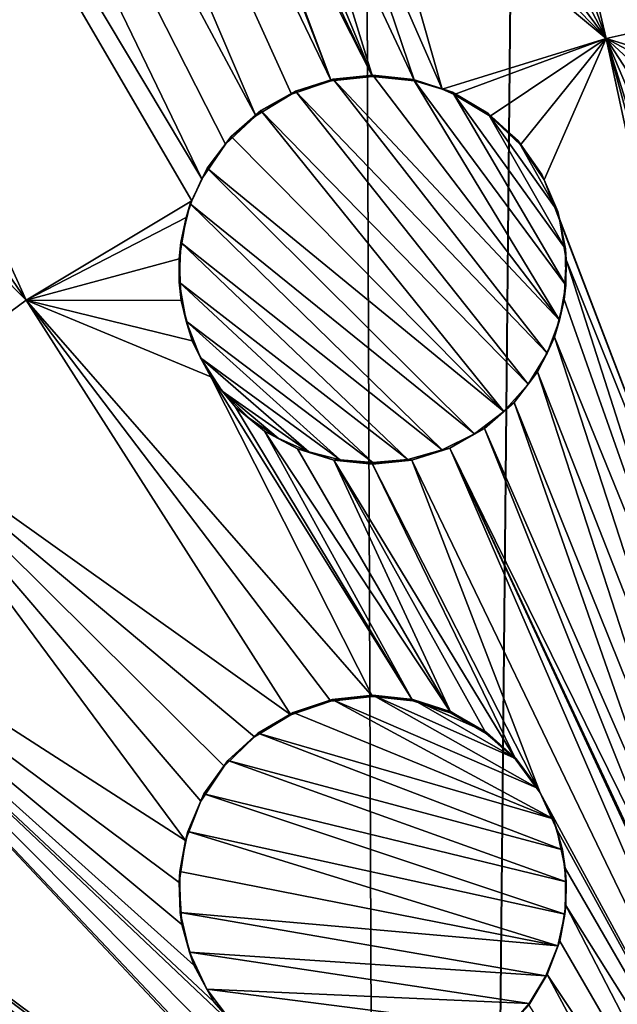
# Model space of a CAD drawing. Header units: metres. Extents: x -24 to 72, y -247 to 22.
# Tile 289 of 573: x -1.415 to -0.644, y -184.28 to -183.011. Entities that reach past the tile are written whole.
import ezdxf

# ---------------------------------------------------------------- set-up
doc = ezdxf.new("R2010")
doc.units = ezdxf.units.M
doc.layers.add('solid_509589_MEDIA_SW0001', color=7, linetype='CONTINUOUS')

msp = doc.modelspace()

# ---------------------------------------------------------------- linework, layer by layer
at = {"layer": 'solid_509589_MEDIA_SW0001'}
for points in [[(-1.8411, -196.565323, 278.030151), (-2.562704, -103.113213, 276.481201), (-1.273931, -103.115448, 276.353119)], [(-0.914482, -196.50621, 277.96283), (-1.8411, -196.565323, 278.030151), (-1.273931, -103.115448, 276.353119)], [(-0.914482, -196.50621, 277.96283), (-1.273931, -103.115448, 276.353119), (0.000003, -103.116188, 276.310883)], [(-0.914482, -196.50621, 277.96283), (0.000003, -103.116188, 276.310883), (0.000003, -103.316154, 276.314362)], [(-0.914482, -196.50621, 277.96283), (0.000003, -103.316154, 276.314362), (0.000003, -195.803818, 277.928741)], [(-1.110386, -183.134506, 309.229004), (-2.042353, -180.952179, 309.034637), (-2.223315, -181.062073, 309.036163)], [(-1.064173, -183.106812, 309.228882), (-1.013127, -183.089661, 309.22934), (-2.042353, -180.952179, 309.034637)], [(-1.193761, -182.621735, 309.199615), (-2.042353, -180.952179, 309.034637), (-1.013127, -183.089661, 309.22934)], [(-1.110386, -183.134506, 309.229004), (-1.064173, -183.106812, 309.228882), (-2.042353, -180.952179, 309.034637)], [(-1.17997, -183.215897, 309.230804), (-2.223315, -181.062073, 309.036163), (-2.39776, -181.180878, 309.037811)], [(-1.149594, -183.171432, 309.229645), (-1.110386, -183.134506, 309.229004), (-2.223315, -181.062073, 309.036163)], [(-1.17997, -183.215897, 309.230804), (-1.149594, -183.171432, 309.229645), (-2.223315, -181.062073, 309.036163)], [(-1.406574, -183.372452, 309.23053), (-2.39776, -181.180878, 309.037811), (-2.725404, -181.443787, 309.041504)], [(-1.192884, -183.244095, 309.231689), (-2.39776, -181.180878, 309.037811), (-1.406574, -183.372452, 309.23053)], [(-1.17997, -183.215897, 309.230804), (-2.39776, -181.180878, 309.037811), (-1.192884, -183.244095, 309.231689)], [(-1.406574, -183.372452, 309.23053), (-2.725404, -181.443787, 309.041504), (-3.022215, -181.7379, 309.045746)], [(-1.406574, -183.372452, 309.23053), (-3.022215, -181.7379, 309.045746), (-1.607845, -183.520752, 309.229095)], [(-1.170703, -182.668091, 309.202972), (-1.193761, -182.621735, 309.199615), (-1.013127, -183.089661, 309.22934)], [(-1.170703, -182.668091, 309.202972), (-1.013127, -183.089661, 309.22934), (-0.959547, -183.083847, 309.230316)], [(-1.13964, -182.707596, 309.206085), (-1.170703, -182.668091, 309.202972), (-0.959547, -183.083847, 309.230316)], [(-0.745839, -182.663818, 309.212433), (-0.776113, -182.703918, 309.214172), (-0.658258, -183.034805, 309.233734)], [(-0.745839, -182.663818, 309.212433), (-0.658258, -183.034805, 309.233734), (-0.441493, -182.98674, 309.234161)], [(-1.101942, -182.739639, 309.208923), (-1.13964, -182.707596, 309.206085), (-0.959547, -183.083847, 309.230316)], [(-0.776113, -182.703918, 309.214172), (-0.814294, -182.737518, 309.215363), (-0.658258, -183.034805, 309.233734)], [(-1.058644, -182.763641, 309.211365), (-1.101942, -182.739639, 309.208923), (-0.959547, -183.083847, 309.230316)], [(-0.814294, -182.737518, 309.215363), (-0.859052, -182.762955, 309.215881), (-0.658258, -183.034805, 309.233734)], [(-1.058644, -182.763641, 309.211365), (-0.959547, -183.083847, 309.230316), (-0.905678, -183.089691, 309.231781)], [(-1.010723, -182.778793, 309.213379), (-1.058644, -182.763641, 309.211365), (-0.905678, -183.089691, 309.231781)], [(-0.859052, -182.762955, 309.215881), (-0.908335, -182.778748, 309.215729), (-0.658258, -183.034805, 309.233734)], [(-1.010723, -182.778793, 309.213379), (-0.905678, -183.089691, 309.231781), (-0.869685, -183.10051, 309.233063)], [(-1.010723, -182.778793, 309.213379), (-0.869685, -183.10051, 309.233063), (-0.959547, -182.784058, 309.214874)], [(-0.908335, -182.778748, 309.215729), (-0.959547, -182.784058, 309.214874), (-0.658258, -183.034805, 309.233734)], [(-0.959547, -182.784058, 309.214874), (-0.869685, -183.10051, 309.233063), (-0.658258, -183.034805, 309.233734)], [(-0.424397, -183.10672, 309.240204), (-0.441493, -182.98674, 309.234161), (-0.658258, -183.034805, 309.233734)], [(-0.658258, -183.034805, 309.233734), (-0.869685, -183.10051, 309.233063), (-0.854333, -183.10701, 309.233673)], [(-0.658258, -183.034805, 309.233734), (-0.854333, -183.10701, 309.233673), (-0.807922, -183.134979, 309.235901)], [(-0.658258, -183.034805, 309.233734), (-0.807922, -183.134979, 309.235901), (-0.768636, -183.172302, 309.238373)], [(-0.658258, -183.034805, 309.233734), (-0.768636, -183.172302, 309.238373), (-0.738337, -183.217194, 309.240936)], [(-0.464999, -183.929932, 309.270599), (-0.658258, -183.034805, 309.233734), (-0.738337, -183.217194, 309.240936)], [(-0.566341, -183.373444, 309.250305), (-0.658258, -183.034805, 309.233734), (-0.464999, -183.929932, 309.270599)], [(-0.470687, -183.134521, 309.240997), (-0.424397, -183.10672, 309.240204), (-0.658258, -183.034805, 309.233734)], [(-0.509929, -183.171616, 309.242279), (-0.470687, -183.134521, 309.240997), (-0.658258, -183.034805, 309.233734)], [(-0.540278, -183.216248, 309.243896), (-0.509929, -183.171616, 309.242279), (-0.658258, -183.034805, 309.233734)], [(-0.560338, -183.266373, 309.24585), (-0.540278, -183.216248, 309.243896), (-0.658258, -183.034805, 309.233734)], [(-0.569158, -183.319641, 309.248016), (-0.560338, -183.266373, 309.24585), (-0.658258, -183.034805, 309.233734)], [(-0.566341, -183.373444, 309.250305), (-0.569158, -183.319641, 309.248016), (-0.658258, -183.034805, 309.233734)], [(-1.010401, -183.087341, 309.329437), (-1.013127, -183.089661, 309.22934), (-1.059094, -183.102798, 309.328979)], [(-1.010401, -183.087341, 309.329437), (-1.059094, -183.102798, 309.328979), (-0.734555, -183.440826, 309.350494)], [(-1.010401, -183.087341, 309.329437), (-0.959531, -183.082092, 309.330383), (-1.013127, -183.089661, 309.22934)], [(-0.959539, -183.082962, 309.280365), (-1.013127, -183.089661, 309.22934), (-0.959531, -183.082092, 309.330383)], [(-0.959539, -183.082962, 309.280365), (-0.959547, -183.083847, 309.230316), (-1.013127, -183.089661, 309.22934)], [(-1.010401, -183.087341, 309.329437), (-0.718423, -183.397903, 309.34906), (-0.959531, -183.082092, 309.330383)], [(-1.010401, -183.087341, 309.329437), (-0.734555, -183.440826, 309.350494), (-0.718423, -183.397903, 309.34906)], [(-0.959539, -183.082962, 309.280365), (-0.906845, -183.087677, 309.331818), (-0.959547, -183.083847, 309.230316)], [(-0.906845, -183.087677, 309.331818), (-0.905678, -183.089691, 309.231781), (-0.959547, -183.083847, 309.230316)], [(-0.959539, -183.082962, 309.280365), (-0.959531, -183.082092, 309.330383), (-0.906845, -183.087677, 309.331818)], [(-0.718423, -183.397903, 309.34906), (-0.906845, -183.087677, 309.331818), (-0.959531, -183.082092, 309.330383)], [(-0.856515, -183.104248, 309.333649), (-0.905678, -183.089691, 309.231781), (-0.906845, -183.087677, 309.331818)], [(-0.710425, -183.352966, 309.347382), (-0.856515, -183.104248, 309.333649), (-0.906845, -183.087677, 309.331818)], [(-0.718423, -183.397903, 309.34906), (-0.710425, -183.352966, 309.347382), (-0.906845, -183.087677, 309.331818)], [(-1.059094, -183.102798, 309.328979), (-1.013127, -183.089661, 309.22934), (-1.064173, -183.106812, 309.228882)], [(-0.856515, -183.104248, 309.333649), (-0.869685, -183.10051, 309.233063), (-0.905678, -183.089691, 309.231781)], [(-0.856515, -183.104248, 309.333649), (-0.854333, -183.10701, 309.233673), (-0.869685, -183.10051, 309.233063)], [(-1.103647, -183.127838, 309.32901), (-1.064173, -183.106812, 309.228882), (-1.110386, -183.134506, 309.229004)], [(-1.059094, -183.102798, 309.328979), (-1.064173, -183.106812, 309.228882), (-1.103647, -183.127838, 309.32901)], [(-1.059094, -183.102798, 309.328979), (-1.103647, -183.127838, 309.32901), (-0.758755, -183.480743, 309.351624)], [(-1.059094, -183.102798, 309.328979), (-0.758755, -183.480743, 309.351624), (-0.734555, -183.440826, 309.350494)], [(-0.810807, -183.131058, 309.335815), (-0.854333, -183.10701, 309.233673), (-0.856515, -183.104248, 309.333649)], [(-0.710834, -183.306366, 309.345428), (-0.810807, -183.131058, 309.335815), (-0.856515, -183.104248, 309.333649)], [(-0.710425, -183.352966, 309.347382), (-0.710834, -183.306366, 309.345428), (-0.856515, -183.104248, 309.333649)], [(-0.810807, -183.131058, 309.335815), (-0.807922, -183.134979, 309.235901), (-0.854333, -183.10701, 309.233673)], [(-1.142186, -183.161423, 309.329529), (-1.110386, -183.134506, 309.229004), (-1.149594, -183.171432, 309.229645)], [(-1.103647, -183.127838, 309.32901), (-1.110386, -183.134506, 309.229004), (-1.142186, -183.161423, 309.329529)], [(-1.103647, -183.127838, 309.32901), (-1.142186, -183.161423, 309.329529), (-0.790461, -183.51593, 309.352356)], [(-1.103647, -183.127838, 309.32901), (-0.790461, -183.51593, 309.352356), (-0.758755, -183.480743, 309.351624)], [(-0.771784, -183.166885, 309.338196), (-0.807922, -183.134979, 309.235901), (-0.810807, -183.131058, 309.335815)], [(-0.72066, -183.258133, 309.34317), (-0.771784, -183.166885, 309.338196), (-0.810807, -183.131058, 309.335815)], [(-0.710834, -183.306366, 309.345428), (-0.72066, -183.258133, 309.34317), (-0.810807, -183.131058, 309.335815)], [(-0.771784, -183.166885, 309.338196), (-0.768636, -183.172302, 309.238373), (-0.807922, -183.134979, 309.235901)], [(-1.142186, -183.161423, 309.329529), (-1.149594, -183.171432, 309.229645), (-1.173076, -183.202118, 309.330536)], [(-1.142186, -183.161423, 309.329529), (-1.173076, -183.202118, 309.330536), (-0.790461, -183.51593, 309.352356)], [(-1.173076, -183.202118, 309.330536), (-1.149594, -183.171432, 309.229645), (-1.17997, -183.215897, 309.230804)], [(-0.741178, -183.21019, 309.340698), (-0.768636, -183.172302, 309.238373), (-0.771784, -183.166885, 309.338196)], [(-0.72066, -183.258133, 309.34317), (-0.741178, -183.21019, 309.340698), (-0.771784, -183.166885, 309.338196)], [(-0.741178, -183.21019, 309.340698), (-0.738337, -183.217194, 309.240936), (-0.768636, -183.172302, 309.238373)], [(-1.173076, -183.202118, 309.330536), (-1.192884, -183.244095, 309.231689), (-1.195048, -183.24823, 309.33194)], [(-1.173076, -183.202118, 309.330536), (-1.195048, -183.24823, 309.33194), (-0.828207, -183.54451, 309.352692)], [(-1.173076, -183.202118, 309.330536), (-1.17997, -183.215897, 309.230804), (-1.192884, -183.244095, 309.231689)], [(-1.173076, -183.202118, 309.330536), (-0.828207, -183.54451, 309.352692), (-0.790461, -183.51593, 309.352356)], [(-0.72066, -183.258133, 309.34317), (-0.738337, -183.217194, 309.240936), (-0.741178, -183.21019, 309.340698)], [(-0.464999, -183.929932, 309.270599), (-0.738337, -183.217194, 309.240936), (-0.718438, -183.267563, 309.2435)], [(-0.72066, -183.258133, 309.34317), (-0.718438, -183.267563, 309.2435), (-0.738337, -183.217194, 309.240936)], [(-1.200124, -183.265839, 309.232452), (-1.192884, -183.244095, 309.231689), (-1.406574, -183.372452, 309.23053)], [(-1.195048, -183.24823, 309.33194), (-1.200124, -183.265839, 309.232452), (-1.207183, -183.297882, 309.33374)], [(-1.195048, -183.24823, 309.33194), (-1.207183, -183.297882, 309.33374), (-0.869951, -183.565186, 309.3526)], [(-1.195048, -183.24823, 309.33194), (-1.192884, -183.244095, 309.231689), (-1.200124, -183.265839, 309.232452)], [(-1.195048, -183.24823, 309.33194), (-0.869951, -183.565186, 309.3526), (-0.828207, -183.54451, 309.352692)], [(-1.209105, -183.318939, 309.234467), (-1.200124, -183.265839, 309.232452), (-1.406574, -183.372452, 309.23053)], [(-1.207183, -183.297882, 309.33374), (-1.200124, -183.265839, 309.232452), (-1.209105, -183.318939, 309.234467)], [(-0.710834, -183.306366, 309.345428), (-0.718438, -183.267563, 309.2435), (-0.72066, -183.258133, 309.34317)], [(-0.464999, -183.929932, 309.270599), (-0.718438, -183.267563, 309.2435), (-0.709904, -183.320236, 309.245911)], [(-0.710834, -183.306366, 309.345428), (-0.709904, -183.320236, 309.245911), (-0.718438, -183.267563, 309.2435)], [(-1.207183, -183.297882, 309.33374), (-1.209105, -183.318939, 309.234467), (-1.208961, -183.348938, 309.335846)], [(-1.207183, -183.297882, 309.33374), (-1.208961, -183.348938, 309.335846), (-0.914006, -183.577606, 309.352142)], [(-1.207183, -183.297882, 309.33374), (-0.914006, -183.577606, 309.352142), (-0.869951, -183.565186, 309.3526)], [(-0.710425, -183.352966, 309.347382), (-0.709904, -183.320236, 309.245911), (-0.710834, -183.306366, 309.345428)], [(-1.206494, -183.372726, 309.236786), (-1.209105, -183.318939, 309.234467), (-1.406574, -183.372452, 309.23053)], [(-1.208961, -183.348938, 309.335846), (-1.209105, -183.318939, 309.234467), (-1.206494, -183.372726, 309.236786)], [(-0.503686, -183.964172, 309.271088), (-0.709904, -183.320236, 309.245911), (-0.71246, -183.371628, 309.248016)], [(-0.710425, -183.352966, 309.347382), (-0.71246, -183.371628, 309.248016), (-0.709904, -183.320236, 309.245911)], [(-0.503686, -183.964172, 309.271088), (-0.464999, -183.929932, 309.270599), (-0.709904, -183.320236, 309.245911)], [(-1.208961, -183.348938, 309.335846), (-1.206494, -183.372726, 309.236786), (-1.200312, -183.399277, 309.338165)], [(-1.208961, -183.348938, 309.335846), (-0.959531, -183.581802, 309.351257), (-0.914006, -183.577606, 309.352142)], [(-1.208961, -183.348938, 309.335846), (-1.200312, -183.399277, 309.338165), (-0.959531, -183.581802, 309.351257)], [(-0.718423, -183.397903, 309.34906), (-0.71246, -183.371628, 309.248016), (-0.710425, -183.352966, 309.347382)], [(-1.065295, -183.906937, 309.259033), (-1.406574, -183.372452, 309.23053), (-1.607845, -183.520752, 309.229095)], [(-1.19246, -183.424576, 309.239258), (-1.206494, -183.372726, 309.236786), (-1.406574, -183.372452, 309.23053)], [(-1.168375, -183.471146, 309.24176), (-1.19246, -183.424576, 309.239258), (-1.406574, -183.372452, 309.23053)], [(-0.959547, -183.883423, 309.260925), (-1.168375, -183.471146, 309.24176), (-1.406574, -183.372452, 309.23053)], [(-1.013718, -183.889389, 309.259827), (-0.959547, -183.883423, 309.260925), (-1.406574, -183.372452, 309.23053)], [(-1.065295, -183.906937, 309.259033), (-1.013718, -183.889389, 309.259827), (-1.406574, -183.372452, 309.23053)], [(-1.200312, -183.399277, 309.338165), (-1.206494, -183.372726, 309.236786), (-1.19246, -183.424576, 309.239258)], [(-0.503686, -183.964172, 309.271088), (-0.71246, -183.371628, 309.248016), (-0.724979, -183.420029, 309.249756)], [(-0.718423, -183.397903, 309.34906), (-0.724979, -183.420029, 309.249756), (-0.71246, -183.371628, 309.248016)], [(-1.200312, -183.399277, 309.338165), (-1.19246, -183.424576, 309.239258), (-1.181576, -183.446854, 309.340576)], [(-1.200312, -183.399277, 309.338165), (-1.001414, -183.578293, 309.350159), (-0.959531, -183.581802, 309.351257)], [(-1.200312, -183.399277, 309.338165), (-1.181576, -183.446854, 309.340576), (-1.001414, -183.578293, 309.350159)], [(-0.734555, -183.440826, 309.350494), (-0.724979, -183.420029, 309.249756), (-0.718423, -183.397903, 309.34906)], [(-1.181576, -183.446854, 309.340576), (-1.19246, -183.424576, 309.239258), (-1.168375, -183.471146, 309.24176)], [(-0.53451, -184.00563, 309.27179), (-0.724979, -183.420029, 309.249756), (-0.746679, -183.46463, 309.251129)], [(-0.734555, -183.440826, 309.350494), (-0.746679, -183.46463, 309.251129), (-0.724979, -183.420029, 309.249756)], [(-0.53451, -184.00563, 309.27179), (-0.503686, -183.964172, 309.271088), (-0.724979, -183.420029, 309.249756)], [(-0.758755, -183.480743, 309.351624), (-0.746679, -183.46463, 309.251129), (-0.734555, -183.440826, 309.350494)], [(-1.181576, -183.446854, 309.340576), (-1.168375, -183.471146, 309.24176), (-1.153585, -183.489548, 309.342987)], [(-1.181576, -183.446854, 309.340576), (-1.041946, -183.567871, 309.348816), (-1.001414, -183.578293, 309.350159)], [(-1.181576, -183.446854, 309.340576), (-1.153585, -183.489548, 309.342987), (-1.041946, -183.567871, 309.348816)], [(-0.556151, -184.052521, 309.272705), (-0.746679, -183.46463, 309.251129), (-0.777032, -183.504364, 309.252075)], [(-0.758755, -183.480743, 309.351624), (-0.777032, -183.504364, 309.252075), (-0.746679, -183.46463, 309.251129)], [(-0.556151, -184.052521, 309.272705), (-0.53451, -184.00563, 309.27179), (-0.746679, -183.46463, 309.251129)], [(-0.907747, -183.888824, 309.262238), (-1.136639, -183.510117, 309.24411), (-1.168375, -183.471146, 309.24176)], [(-1.153585, -183.489548, 309.342987), (-1.168375, -183.471146, 309.24176), (-1.136639, -183.510117, 309.24411)], [(-0.959547, -183.883423, 309.260925), (-0.907747, -183.888824, 309.262238), (-1.168375, -183.471146, 309.24176)], [(-0.790461, -183.51593, 309.352356), (-0.777032, -183.504364, 309.252075), (-0.758755, -183.480743, 309.351624)], [(-1.153585, -183.489548, 309.342987), (-1.136639, -183.510117, 309.24411), (-1.119014, -183.524429, 309.345245)], [(-1.153585, -183.489548, 309.342987), (-1.081276, -183.550232, 309.347168), (-1.041946, -183.567871, 309.348816)], [(-1.153585, -183.489548, 309.342987), (-1.119014, -183.524429, 309.345245), (-1.081276, -183.550232, 309.347168)], [(-0.567692, -184.102844, 309.273743), (-0.777032, -183.504364, 309.252075), (-0.815336, -183.537735, 309.252625)], [(-0.790461, -183.51593, 309.352356), (-0.815336, -183.537735, 309.252625), (-0.777032, -183.504364, 309.252075)], [(-0.567692, -184.102844, 309.273743), (-0.556151, -184.052521, 309.272705), (-0.777032, -183.504364, 309.252075)], [(-1.201099, -184.069031, 309.259644), (-1.607845, -183.520752, 309.229095), (-1.793589, -183.688095, 309.227509)], [(-1.111852, -183.935226, 309.258636), (-1.065295, -183.906937, 309.259033), (-1.607845, -183.520752, 309.229095)], [(-1.151185, -183.972931, 309.258575), (-1.111852, -183.935226, 309.258636), (-1.607845, -183.520752, 309.229095)], [(-1.18141, -184.01825, 309.258911), (-1.151185, -183.972931, 309.258575), (-1.607845, -183.520752, 309.229095)], [(-1.201099, -184.069031, 309.259644), (-1.18141, -184.01825, 309.258911), (-1.607845, -183.520752, 309.229095)], [(-0.907747, -183.888824, 309.262238), (-1.099016, -183.541107, 309.246277), (-1.136639, -183.510117, 309.24411)], [(-1.119014, -183.524429, 309.345245), (-1.136639, -183.510117, 309.24411), (-1.099016, -183.541107, 309.246277)], [(-0.828207, -183.54451, 309.352692), (-0.815336, -183.537735, 309.252625), (-0.790461, -183.51593, 309.352356)], [(-1.119014, -183.524429, 309.345245), (-1.099016, -183.541107, 309.246277), (-1.081276, -183.550232, 309.347168)], [(-0.858206, -183.904846, 309.263733), (-1.056462, -183.564056, 309.248199), (-1.099016, -183.541107, 309.246277)], [(-1.081276, -183.550232, 309.347168), (-1.099016, -183.541107, 309.246277), (-1.056462, -183.564056, 309.248199)], [(-0.907747, -183.888824, 309.262238), (-0.858206, -183.904846, 309.263733), (-1.099016, -183.541107, 309.246277)], [(-0.869951, -183.565186, 309.3526), (-0.860118, -183.562897, 309.252655), (-0.828207, -183.54451, 309.352692)], [(-0.568638, -184.154526, 309.274902), (-0.815336, -183.537735, 309.252625), (-0.860118, -183.562897, 309.252655)], [(-0.828207, -183.54451, 309.352692), (-0.860118, -183.562897, 309.252655), (-0.815336, -183.537735, 309.252625)], [(-0.568638, -184.154526, 309.274902), (-0.567692, -184.102844, 309.273743), (-0.815336, -183.537735, 309.252625)], [(-1.081276, -183.550232, 309.347168), (-1.056462, -183.564056, 309.248199), (-1.041946, -183.567871, 309.348816)], [(-0.858206, -183.904846, 309.263733), (-1.009686, -183.578491, 309.249878), (-1.056462, -183.564056, 309.248199)], [(-1.041946, -183.567871, 309.348816), (-1.056462, -183.564056, 309.248199), (-1.009686, -183.578491, 309.249878)], [(-1.041946, -183.567871, 309.348816), (-1.009686, -183.578491, 309.249878), (-1.001414, -183.578293, 309.350159)], [(-0.914006, -183.577606, 309.352142), (-0.909063, -183.578384, 309.252167), (-0.869951, -183.565186, 309.3526)], [(-0.373064, -184.688919, 309.285553), (-0.860118, -183.562897, 309.252655), (-0.909063, -183.578384, 309.252167)], [(-0.869951, -183.565186, 309.3526), (-0.909063, -183.578384, 309.252167), (-0.860118, -183.562897, 309.252655)], [(-0.540362, -184.250427, 309.277313), (-0.860118, -183.562897, 309.252655), (-0.373064, -184.688919, 309.285553)], [(-0.55903, -184.204956, 309.276123), (-0.568638, -184.154526, 309.274902), (-0.860118, -183.562897, 309.252655)], [(-0.540362, -184.250427, 309.277313), (-0.55903, -184.204956, 309.276123), (-0.860118, -183.562897, 309.252655)], [(-1.001414, -183.578293, 309.350159), (-1.009686, -183.578491, 309.249878), (-0.959547, -183.583557, 309.251251)], [(-0.774269, -183.965485, 309.267029), (-0.959547, -183.583557, 309.251251), (-1.009686, -183.578491, 309.249878)], [(-0.813064, -183.930771, 309.26535), (-0.774269, -183.965485, 309.267029), (-1.009686, -183.578491, 309.249878)], [(-0.858206, -183.904846, 309.263733), (-0.813064, -183.930771, 309.26535), (-1.009686, -183.578491, 309.249878)], [(-0.959539, -183.582672, 309.30127), (-1.001414, -183.578293, 309.350159), (-0.959547, -183.583557, 309.251251)], [(-0.959539, -183.582672, 309.30127), (-0.959531, -183.581802, 309.351257), (-1.001414, -183.578293, 309.350159)], [(-0.743506, -184.007507, 309.268677), (-0.909063, -183.578384, 309.252167), (-0.959547, -183.583557, 309.251251)], [(-0.959539, -183.582672, 309.30127), (-0.959547, -183.583557, 309.251251), (-0.909063, -183.578384, 309.252167)], [(-0.774269, -183.965485, 309.267029), (-0.743506, -184.007507, 309.268677), (-0.959547, -183.583557, 309.251251)], [(-0.959539, -183.582672, 309.30127), (-0.909063, -183.578384, 309.252167), (-0.959531, -183.581802, 309.351257)], [(-0.959531, -183.581802, 309.351257), (-0.909063, -183.578384, 309.252167), (-0.914006, -183.577606, 309.352142)], [(-0.743506, -184.007507, 309.268677), (-0.373064, -184.688919, 309.285553), (-0.909063, -183.578384, 309.252167)], [(-0.814539, -184.729584, 309.279694), (-1.793589, -183.688095, 309.227509), (-1.962013, -183.872864, 309.225708)], [(-0.775875, -184.763626, 309.280701), (-0.569089, -184.917984, 309.284882), (-1.793589, -183.688095, 309.227509)], [(-1.13062, -184.315689, 309.266846), (-1.793589, -183.688095, 309.227509), (-0.569089, -184.917984, 309.284882)], [(-0.814539, -184.729584, 309.279694), (-0.775875, -184.763626, 309.280701), (-1.793589, -183.688095, 309.227509)], [(-1.209324, -184.122864, 309.260681), (-1.201099, -184.069031, 309.259644), (-1.793589, -183.688095, 309.227509)], [(-1.20569, -184.177216, 309.261993), (-1.209324, -184.122864, 309.260681), (-1.793589, -183.688095, 309.227509)], [(-1.190349, -184.229507, 309.263519), (-1.20569, -184.177216, 309.261993), (-1.793589, -183.688095, 309.227509)], [(-1.164284, -184.276886, 309.265198), (-1.190349, -184.229507, 309.263519), (-1.793589, -183.688095, 309.227509)], [(-1.13062, -184.315689, 309.266846), (-1.164284, -184.276886, 309.265198), (-1.793589, -183.688095, 309.227509)], [(-1.013137, -184.689117, 309.275024), (-1.962013, -183.872864, 309.225708), (-2.111491, -184.073257, 309.223755)], [(-0.8593, -184.704224, 309.278595), (-0.814539, -184.729584, 309.279694), (-1.962013, -183.872864, 309.225708)], [(-0.908329, -184.688568, 309.277405), (-0.8593, -184.704224, 309.278595), (-1.962013, -183.872864, 309.225708)], [(-0.95955, -184.683289, 309.276215), (-0.908329, -184.688568, 309.277405), (-1.962013, -183.872864, 309.225708)], [(-1.013137, -184.689117, 309.275024), (-0.95955, -184.683289, 309.276215), (-1.962013, -183.872864, 309.225708)], [(-1.011986, -183.887268, 309.359863), (-1.013718, -183.889389, 309.259827), (-1.062083, -183.903717, 309.3591)], [(-1.011986, -183.887268, 309.359863), (-1.062083, -183.903717, 309.3591), (-0.726567, -184.040848, 309.369873)], [(-0.959532, -183.881683, 309.360931), (-0.959547, -183.883423, 309.260925), (-1.013718, -183.889389, 309.259827)], [(-1.011986, -183.887268, 309.359863), (-0.959532, -183.881683, 309.360931), (-1.013718, -183.889389, 309.259827)], [(-1.011986, -183.887268, 309.359863), (-0.745887, -184.00174, 309.36853), (-0.959532, -183.881683, 309.360931)], [(-1.011986, -183.887268, 309.359863), (-0.726567, -184.040848, 309.369873), (-0.745887, -184.00174, 309.36853)], [(-0.907652, -183.8871, 309.362244), (-0.959547, -183.883423, 309.260925), (-0.959532, -183.881683, 309.360931)], [(-0.907652, -183.8871, 309.362244), (-0.907747, -183.888824, 309.262238), (-0.959547, -183.883423, 309.260925)], [(-0.774424, -183.963562, 309.367004), (-0.907652, -183.8871, 309.362244), (-0.959532, -183.881683, 309.360931)], [(-0.745887, -184.00174, 309.36853), (-0.774424, -183.963562, 309.367004), (-0.959532, -183.881683, 309.360931)], [(-0.907652, -183.8871, 309.362244), (-0.858206, -183.904846, 309.263733), (-0.907747, -183.888824, 309.262238)], [(-0.858057, -183.903152, 309.363739), (-0.858206, -183.904846, 309.263733), (-0.907652, -183.8871, 309.362244)], [(-0.812794, -183.929199, 309.365356), (-0.858057, -183.903152, 309.363739), (-0.907652, -183.8871, 309.362244)], [(-0.774424, -183.963562, 309.367004), (-0.812794, -183.929199, 309.365356), (-0.907652, -183.8871, 309.362244)], [(-1.062083, -183.903717, 309.3591), (-1.013718, -183.889389, 309.259827), (-1.065295, -183.906937, 309.259033)], [(-1.10762, -183.930313, 309.358673), (-1.065295, -183.906937, 309.259033), (-1.111852, -183.935226, 309.258636)], [(-1.062083, -183.903717, 309.3591), (-1.065295, -183.906937, 309.259033), (-1.10762, -183.930313, 309.358673)], [(-1.062083, -183.903717, 309.3591), (-1.10762, -183.930313, 309.358673), (-0.726567, -184.040848, 309.369873)], [(-0.858057, -183.903152, 309.363739), (-0.813064, -183.930771, 309.26535), (-0.858206, -183.904846, 309.263733)], [(-0.812794, -183.929199, 309.365356), (-0.813064, -183.930771, 309.26535), (-0.858057, -183.903152, 309.363739)], [(-1.146581, -183.965866, 309.358582), (-1.111852, -183.935226, 309.258636), (-1.151185, -183.972931, 309.258575)], [(-1.10762, -183.930313, 309.358673), (-1.111852, -183.935226, 309.258636), (-1.146581, -183.965866, 309.358582)], [(-1.10762, -183.930313, 309.358673), (-1.146581, -183.965866, 309.358582), (-0.714703, -184.080948, 309.371033)], [(-1.10762, -183.930313, 309.358673), (-0.714703, -184.080948, 309.371033), (-0.726567, -184.040848, 309.369873)], [(-0.774424, -183.963562, 309.367004), (-0.813064, -183.930771, 309.26535), (-0.812794, -183.929199, 309.365356)], [(-0.774424, -183.963562, 309.367004), (-0.774269, -183.965485, 309.267029), (-0.813064, -183.930771, 309.26535)], [(-0.745887, -184.00174, 309.36853), (-0.774269, -183.965485, 309.267029), (-0.774424, -183.963562, 309.367004)], [(-1.177209, -184.008789, 309.358887), (-1.151185, -183.972931, 309.258575), (-1.18141, -184.01825, 309.258911)], [(-1.146581, -183.965866, 309.358582), (-1.151185, -183.972931, 309.258575), (-1.177209, -184.008789, 309.358887)], [(-1.146581, -183.965866, 309.358582), (-1.177209, -184.008789, 309.358887), (-0.709712, -184.12204, 309.372101)], [(-1.146581, -183.965866, 309.358582), (-0.709712, -184.12204, 309.372101), (-0.714703, -184.080948, 309.371033)], [(-0.745887, -184.00174, 309.36853), (-0.743506, -184.007507, 309.268677), (-0.774269, -183.965485, 309.267029)], [(-0.726567, -184.040848, 309.369873), (-0.743506, -184.007507, 309.268677), (-0.745887, -184.00174, 309.36853)], [(-1.177209, -184.008789, 309.358887), (-1.18141, -184.01825, 309.258911), (-1.198151, -184.057159, 309.359497)], [(-1.177209, -184.008789, 309.358887), (-1.198151, -184.057159, 309.359497), (-0.711611, -184.163696, 309.372986)], [(-1.177209, -184.008789, 309.358887), (-0.711611, -184.163696, 309.372986), (-0.709712, -184.12204, 309.372101)], [(-0.743506, -184.007507, 309.268677), (-0.722159, -184.054886, 309.270233), (-0.373064, -184.688919, 309.285553)], [(-0.726567, -184.040848, 309.369873), (-0.722159, -184.054886, 309.270233), (-0.743506, -184.007507, 309.268677)], [(-1.198151, -184.057159, 309.359497), (-1.18141, -184.01825, 309.258911), (-1.201099, -184.069031, 309.259644)], [(-0.714703, -184.080948, 309.371033), (-0.722159, -184.054886, 309.270233), (-0.726567, -184.040848, 309.369873)], [(-1.198151, -184.057159, 309.359497), (-1.201099, -184.069031, 309.259644), (-1.208485, -184.108841, 309.360443)], [(-1.198151, -184.057159, 309.359497), (-1.208485, -184.108841, 309.360443), (-0.720481, -184.204681, 309.373718)], [(-1.198151, -184.057159, 309.359497), (-0.720481, -184.204681, 309.373718), (-0.711611, -184.163696, 309.372986)], [(-0.722159, -184.054886, 309.270233), (-0.71122, -184.104401, 309.271606), (-0.373064, -184.688919, 309.285553)], [(-0.714703, -184.080948, 309.371033), (-0.71122, -184.104401, 309.271606), (-0.722159, -184.054886, 309.270233)], [(-1.149689, -184.771042, 309.272217), (-2.111491, -184.073257, 309.223755), (-2.240581, -184.287354, 309.22168)], [(-1.06423, -184.706299, 309.273926), (-1.013137, -184.689117, 309.275024), (-2.111491, -184.073257, 309.223755)], [(-1.110469, -184.734039, 309.27298), (-1.06423, -184.706299, 309.273926), (-2.111491, -184.073257, 309.223755)], [(-1.149689, -184.771042, 309.272217), (-1.110469, -184.734039, 309.27298), (-2.111491, -184.073257, 309.223755)], [(-1.208485, -184.108841, 309.360443), (-1.201099, -184.069031, 309.259644), (-1.209324, -184.122864, 309.260681)], [(-0.709712, -184.12204, 309.372101), (-0.71122, -184.104401, 309.271606), (-0.714703, -184.080948, 309.371033)], [(-0.71122, -184.104401, 309.271606), (-0.710303, -184.152679, 309.272736), (-0.373064, -184.688919, 309.285553)], [(-0.709712, -184.12204, 309.372101), (-0.710303, -184.152679, 309.272736), (-0.71122, -184.104401, 309.271606)], [(-1.208485, -184.108841, 309.360443), (-1.209324, -184.122864, 309.260681), (-1.207745, -184.16156, 309.361633)], [(-1.208485, -184.108841, 309.360443), (-1.207745, -184.16156, 309.361633), (-0.720481, -184.204681, 309.373718)], [(-1.207745, -184.16156, 309.361633), (-1.209324, -184.122864, 309.260681), (-1.20569, -184.177216, 309.261993)], [(-0.711611, -184.163696, 309.372986), (-0.710303, -184.152679, 309.272736), (-0.709712, -184.12204, 309.372101)], [(-0.710303, -184.152679, 309.272736), (-0.718211, -184.198502, 309.27359), (-0.42409, -184.706039, 309.285217)], [(-0.711611, -184.163696, 309.372986), (-0.718211, -184.198502, 309.27359), (-0.710303, -184.152679, 309.272736)], [(-0.710303, -184.152679, 309.272736), (-0.42409, -184.706039, 309.285217), (-0.373064, -184.688919, 309.285553)], [(-1.207745, -184.16156, 309.361633), (-1.20569, -184.177216, 309.261993), (-1.195964, -184.212936, 309.363068)], [(-1.207745, -184.16156, 309.361633), (-0.735991, -184.243439, 309.374237), (-0.720481, -184.204681, 309.373718)], [(-1.207745, -184.16156, 309.361633), (-1.195964, -184.212936, 309.363068), (-0.735991, -184.243439, 309.374237)], [(-0.720481, -184.204681, 309.373718), (-0.718211, -184.198502, 309.27359), (-0.711611, -184.163696, 309.372986)], [(-1.195964, -184.212936, 309.363068), (-1.20569, -184.177216, 309.261993), (-1.190349, -184.229507, 309.263519)], [(-0.735991, -184.243439, 309.374237), (-0.734233, -184.241577, 309.2742), (-0.720481, -184.204681, 309.373718)], [(-0.718211, -184.198502, 309.27359), (-0.734233, -184.241577, 309.2742), (-0.42409, -184.706039, 309.285217)], [(-0.720481, -184.204681, 309.373718), (-0.734233, -184.241577, 309.2742), (-0.718211, -184.198502, 309.27359)], [(-1.195964, -184.212936, 309.363068), (-1.190349, -184.229507, 309.263519), (-1.17367, -184.260696, 309.364685)], [(-1.195964, -184.212936, 309.363068), (-0.757539, -184.278809, 309.374542), (-0.735991, -184.243439, 309.374237)], [(-1.195964, -184.212936, 309.363068), (-1.17367, -184.260696, 309.364685), (-0.757539, -184.278809, 309.374542)], [(-1.17367, -184.260696, 309.364685), (-1.190349, -184.229507, 309.263519), (-1.164284, -184.276886, 309.265198)], [(-0.734233, -184.241577, 309.2742), (-0.758048, -184.281235, 309.274567), (-0.470272, -184.733688, 309.284973)], [(-0.757539, -184.278809, 309.374542), (-0.758048, -184.281235, 309.274567), (-0.734233, -184.241577, 309.2742)], [(-0.757539, -184.278809, 309.374542), (-0.734233, -184.241577, 309.2742), (-0.735991, -184.243439, 309.374237)], [(-0.734233, -184.241577, 309.2742), (-0.470272, -184.733688, 309.284973), (-0.42409, -184.706039, 309.285217)], [(-1.17367, -184.260696, 309.364685), (-1.164284, -184.276886, 309.265198), (-1.141837, -184.302719, 309.366364)], [(-1.17367, -184.260696, 309.364685), (-0.784826, -184.310333, 309.374664), (-0.757539, -184.278809, 309.374542)], [(-1.17367, -184.260696, 309.364685), (-1.141837, -184.302719, 309.366364), (-0.784826, -184.310333, 309.374664)], [(-1.141837, -184.302719, 309.366364), (-1.164284, -184.276886, 309.265198), (-1.13062, -184.315689, 309.266846)], [(-0.784826, -184.310333, 309.374664), (-0.758048, -184.281235, 309.274567), (-0.757539, -184.278809, 309.374542)]]:
    msp.add_3dface(points, dxfattribs=at)

doc.saveas('drawing.dxf')
